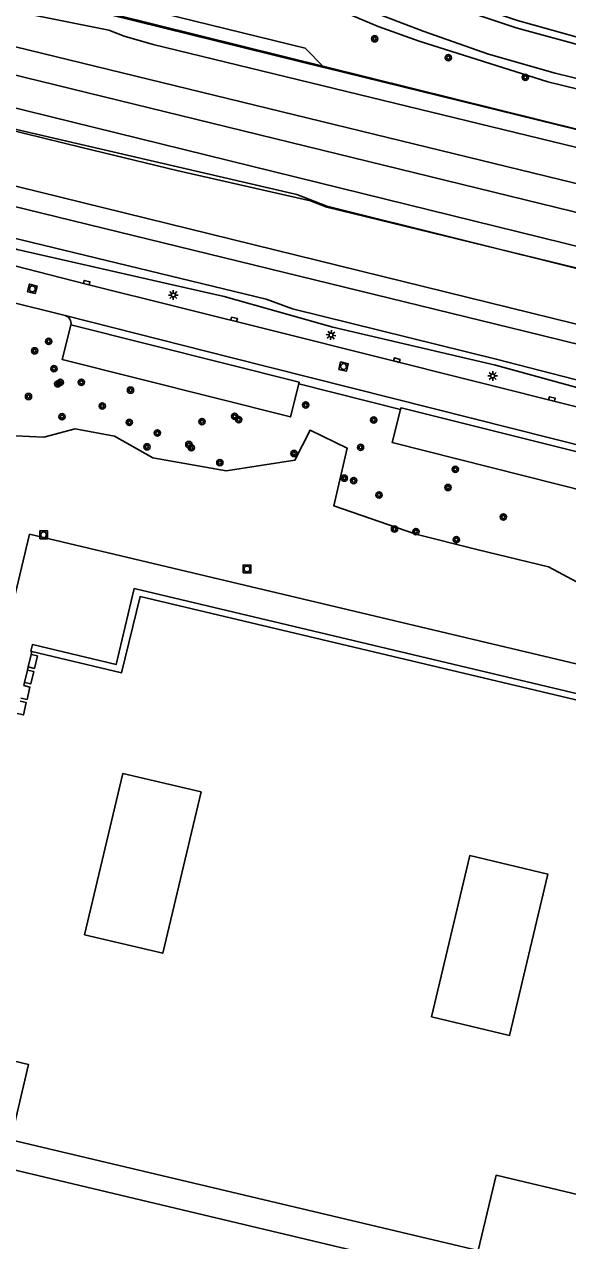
# Model space of a CAD drawing. Extents: x 131000 to 133014, y 396499 to 399001.
# Drawn here: x 131154.4 to 131224.2, y 397383.3 to 397539.4 of the extents above; entities that cross this region are included whole.
import ezdxf

# ---------------------------------------------------------------- set-up
doc = ezdxf.new("R2010")
doc.units = 0
for name, color, linetype in [('gg-afsc-hekwerk', 7, 'Continuous'), ('gg-aspt-spoorlijn', 7, 'Continuous'), ('gg-bbg-gedigitaliseerde bebouwing', 7, 'Continuous'), ('gg-bbg-hoofdgebouw', 7, 'Continuous'), ('gg-knt-onverhard', 7, 'Continuous'), ('gg-knt-verharding', 7, 'Continuous'), ('gg-knt-verharding nz', 7, 'Continuous'), ('gg-kntw-midden sloot', 7, 'Continuous'), ('gt-grn-groengrens', 7, 'Continuous'), ('gt-symb-boom', 7, 'Continuous'), ('gt-symb-kolk', 7, 'Continuous'), ('gt-symb-lichtmast', 7, 'Continuous'), ('gt-symb-rioolschacht', 7, 'Continuous'), ('gx-grn-maaiveld', 7, 'Continuous')]:
    doc.layers.add(name, color=color, linetype=linetype)

# ---------------------------------------------------------------- blocks, each defined once
blk = doc.blocks.new('gt0-BOOM')
at = {"layer": 'gt-symb-boom'}
for radius in [0.4, 0.2]:
    blk.add_circle((0, 0), radius, dxfattribs=at)
blk = doc.blocks.new('gt0-RS')
at = {"layer": 'gt-symb-rioolschacht'}
blk.add_lwpolyline([(-0.5, -0.5), (0.5, -0.5), (0.5, 0.5), (-0.5, 0.5)], close=True, dxfattribs=at)
blk.add_circle((0, 0), 0.375, dxfattribs=at)
blk = doc.blocks.new('gt0-KOLK')
at = {"layer": 'gt-symb-kolk'}
blk.add_lwpolyline([(0, 0), (0.38, 0), (0.38, 0.4), (-0.38, 0.4), (-0.38, 0), (0, 0)], dxfattribs=at)
blk = doc.blocks.new('gt0-LMAST')
at = {"layer": 'gt-symb-lichtmast'}
for p, q in [((-0.18, 0.17), (-0.45, 0.44)), ((-0.01, 0.25), (-0.01, 0.62)), ((0.17, 0.17), (0.44, 0.44)), ((-0.26, 0), (-0.63, 0)), ((-0.18, -0.18), (-0.45, -0.45)), ((-0.01, -0.25), (-0.01, -0.63)), ((0.44, -0.45), (0.17, -0.18)), ((0.24, 0), (0.62, 0))]:
    blk.add_line(p, q, dxfattribs=at)
blk.add_circle((-0.01, 0), 0.25, dxfattribs=at)

msp = doc.modelspace()

# ---------------------------------------------------------------- linework, layer by layer
at = {"layer": 'gg-afsc-hekwerk'}
msp.add_line((131077.26, 397534.6), (131218.79, 397500), dxfattribs=at)
for points in [[(131000, 397578.95), (131023.91, 397573.08), (131026.42, 397572.81), (131028.85, 397572.28), (131031.15, 397571.32), (131074.95, 397560.58), (131075.62, 397563.17), (131129.25, 397549.78), (131134.14, 397548.56), (131160.34, 397542.08), (131253.59, 397518.95), (131281.64, 397511.97), (131366.85, 397490.76), (131408.24, 397480.46), (131415.53, 397478.73), (131442.33, 397472.08), (131471.54, 397464.85), (131483.73, 397461.85), (131495.91, 397458.86), (131510.42, 397455.39), (131520.02, 397452.99), (131680.24, 397414.03), (131683.13, 397411.51)], [(131000, 397563.22), (131005.43, 397561.81), (131092.4, 397540.39), (131152.88, 397526.06), (131189.42, 397517.6), (131193.26, 397516.1), (131227.03, 397507.68), (131259.73, 397499.61), (131279.88, 397494.99), (131311.78, 397486.89), (131343.6, 397479.36), (131361.71, 397474.63)], [(131091.14, 397540.94), (131100.88, 397538.51), (131117.98, 397534.36), (131125.28, 397532.53), (131132.56, 397530.76), (131139.91, 397528.95), (131147.21, 397527.19), (131154.51, 397525.4), (131161.84, 397523.61), (131174.03, 397520.68), (131191.14, 397516.76), (131193.26, 397515.95), (131225.19, 397508.19), (131247.21, 397502.82), (131259.39, 397499.84), (131271.61, 397496.89), (131278.94, 397495.12), (131293.58, 397491.46), (131309.91, 397487.58), (131320.37, 397484.88), (131332.58, 397481.94)], [(131218.79, 397500), (131256.74, 397490.67), (131301.82, 397479.83), (131326.88, 397473.67), (131352.2, 397467.6), (131354.44, 397467.04)]]:
    msp.add_lwpolyline(points, dxfattribs=at)
at = {"layer": 'gg-aspt-spoorlijn'}
for points in [[(131000, 397574.06), (131015.16, 397570.38), (131155.06, 397536.09), (131235.08, 397516.61), (131444.08, 397465.45), (131583.69, 397431.34), (131688.87, 397405.78)], [(131000, 397570.44), (131010.14, 397567.97), (131268.68, 397504.67), (131357.36, 397483.04), (131688.42, 397402.04)]]:
    msp.add_lwpolyline(points, dxfattribs=at)
at = {"layer": 'gg-bbg-gedigitaliseerde bebouwing'}
for points in [[(131162.18, 397422.59), (131167.09, 397443.3), (131177.12, 397440.92), (131172.2, 397420.22), (131162.18, 397422.59)], [(131206.67, 397412.04), (131211.58, 397432.75), (131221.6, 397430.37), (131216.69, 397409.66), (131206.67, 397412.04)]]:
    msp.add_lwpolyline(points, dxfattribs=at)
at = {"layer": 'gg-bbg-hoofdgebouw'}
for p, q in [((131155.43, 397458.95), (131155.34, 397458.55)), ((131154.96, 397456.96), (131154.87, 397456.55)), ((131154.48, 397454.95), (131154.39, 397454.56))]:
    msp.add_line(p, q, dxfattribs=at)
for points in [[(131238.39, 397439.25), (131226.89, 397442), (131229.17, 397451.78), (131169.29, 397465.98), (131166.93, 397456.21), (131155.43, 397458.95)], [(131155.34, 397458.55), (131156.12, 397458.37), (131155.74, 397456.77), (131154.96, 397456.96)], [(131154.87, 397456.55), (131155.65, 397456.37), (131155.27, 397454.77), (131154.48, 397454.95)], [(131154.39, 397454.56), (131155.17, 397454.37), (131154.8, 397452.78), (131154.01, 397452.97)], [(131153.91, 397452.57), (131154.7, 397452.38), (131154.32, 397450.79), (131153.54, 397450.97)], [(131212.66, 397382.06), (131152.72, 397396.27), (131154.98, 397405.95), (131143.51, 397408.68)], [(131226.47, 397389.01), (131214.96, 397391.73), (131212.66, 397382.06)]]:
    msp.add_lwpolyline(points, dxfattribs=at)
at = {"layer": 'gg-knt-onverhard'}
for points in [[(131241.37, 397489.9), (131235.16, 397491.38), (131230.58, 397492.43), (131215, 397496.47), (131188.84, 397502.9), (131185.48, 397504.16), (131154.05, 397511.76), (131134.61, 397516.17), (131130.65, 397516.46), (131124.6, 397518.07), (131121.23, 397520.05), (131118.87, 397521.19)], [(131121.07, 397518.31), (131124.19, 397517.26), (131138.68, 397514.08), (131150.47, 397511.66), (131153.54, 397510.51), (131173.83, 397505.92), (131180.1, 397504.49), (131194.04, 397500.57), (131214.91, 397495.67), (131235, 397490.18), (131239.86, 397488.71)]]:
    msp.add_lwpolyline(points, dxfattribs=at)
at = {"layer": 'gg-knt-verharding'}
for p, q in [((131152.12, 397503.95), (131159.69, 397502.04)), ((131160.42, 397500.85), (131160.42, 397500.82)), ((131189.65, 397493.29), (131202.72, 397490.01)), ((131155.34, 397458.55), (131154.96, 397456.96)), ((131154.87, 397456.55), (131154.48, 397454.95)), ((131151.87, 397392.71), (131211.81, 397378.48))]:
    msp.add_line(p, q, dxfattribs=at)
for points in [[(131239.49, 397533.3), (131234.87, 397534.43), (131226.67, 397536.47), (131217.54, 397538.99), (131209.84, 397541.53), (131201.3, 397544.77), (131193.87, 397548.02), (131185.4, 397551.89), (131178.77, 397555.35)], [(131239.71, 397534.19), (131235.11, 397535.31), (131226.93, 397537.34), (131217.72, 397539.91), (131210.11, 397542.44), (131202.68, 397545.19)], [(131238.51, 397529.28), (131230.93, 397531.11), (131222.56, 397533.17), (131214, 397535.61), (131205.61, 397538.53), (131198.2, 397541.37)], [(131148.51, 397509.64), (131162.4, 397506.08), (131186.76, 397500)], [(131160.42, 397500.82), (131159.31, 397496.39), (131188.59, 397489.04), (131189.65, 397493.29)], [(131240.23, 397486.29), (131237.88, 397487.18), (131186.76, 397500)], [(131236.64, 397481.67), (131235.52, 397477.22), (131201.65, 397485.74), (131202.72, 397490.01)], [(131229.7, 397386.48), (131245.41, 397452.55), (131155.13, 397473.99), (131143.02, 397423.2), (131122.78, 397428.14)], [(131238.39, 397439.25), (131238.56, 397439.21), (131238.76, 397440.03), (131227.65, 397442.66), (131229.94, 397452.43), (131168.52, 397467.02), (131166.24, 397457.27), (131155.49, 397459.82), (131155.29, 397458.98), (131155.43, 397458.95)]]:
    msp.add_lwpolyline(points, dxfattribs=at)
msp.add_arc((131159.42, 397501.06), 1.02, 348.1964, 75.0347, dxfattribs=at)
at = {"layer": 'gg-knt-verharding nz'}
for points in [[(131237.59, 397482.38), (131180.92, 397496.67), (131159.69, 397502.04)], [(131160.42, 397500.85), (131189.71, 397493.5), (131189.65, 397493.29)], [(131236.65, 397481.72), (131202.77, 397490.21), (131202.72, 397490.01)]]:
    msp.add_lwpolyline(points, dxfattribs=at)
at = {"layer": 'gg-kntw-midden sloot'}
msp.add_line((131000, 397556.34), (131229.16, 397500), dxfattribs=at)
at = {"layer": 'gt-grn-groengrens'}
for points in [[(131192.93, 397533.86), (131190.48, 397536.38), (131141.51, 397548.38)], [(131238.19, 397527.96), (131221.6, 397532.02), (131205.08, 397537.24), (131199.85, 397539.13), (131181.38, 397546.96)], [(131145.03, 397492.5), (131148.62, 397488.83), (131153.26, 397486.62), (131156.96, 397486.44), (131160.98, 397487.5), (131166.01, 397486.58), (131170.93, 397483.81), (131180.35, 397482.12), (131189.15, 397483.5), (131191.11, 397487.35), (131195.86, 397485.05), (131194.17, 397477.61), (131204.67, 397473.98), (131212.51, 397472.01), (131221.7, 397469.8), (131225.36, 397467.83), (131229.93, 397466.55), (131235.88, 397462.82), (131240.19, 397457.16), (131242.87, 397455.24), (131244.8, 397454.69)]]:
    msp.add_lwpolyline(points, dxfattribs=at)
at = {"layer": 'gx-grn-maaiveld'}
for p, q in [((131161.88, 397541.55), (131192.88, 397533.87)), ((131192.88, 397533.87), (131192.91, 397533.86)), ((131192.91, 397533.86), (131192.93, 397533.86)), ((131273.76, 397513.97), (131192.93, 397533.86))]:
    msp.add_line(p, q, dxfattribs=at)
for points in [[(131000, 397566.49), (131361.24, 397477.44), (131368.87, 397475.62), (131381.93, 397472.4)], [(131318, 397500.63), (131304.42, 397504.05), (131300.02, 397505.5), (131296.8, 397506.05), (131249.79, 397517.51), (131235.09, 397521.24), (131231.75, 397522.48), (131226.73, 397523.27), (131170.99, 397536.81), (131167.26, 397537.91), (131165.29, 397538.65), (131153.94, 397540.94)]]:
    msp.add_lwpolyline(points, dxfattribs=at)

# ---------------------------------------------------------------- block references
at = {"layer": 'gt-symb-boom'}
for p in [(131199.38, 397537.56), (131208.85, 397535.14), (131218.71, 397532.62), (131157.57, 397498.73), (131155.76, 397497.52), (131158.25, 397495.23), (131158.73, 397493.28), (131159.06, 397493.47), (131161.76, 397493.48), (131154.98, 397491.66), (131168.07, 397492.47), (131164.44, 397490.44), (131190.55, 397490.58), (131159.28, 397489.06), (131181.42, 397489.12), (131181.95, 397488.69), (131199.27, 397488.64), (131167.92, 397488.33), (131171.52, 397486.98), (131177.24, 397488.44), (131175.55, 397485.5), (131170.17, 397485.2), (131175.87, 397485.08), (131189.03, 397484.35), (131197.58, 397485.13), (131179.53, 397483.18), (131209.73, 397482.32), (131195.51, 397481.18), (131196.7, 397480.87), (131208.79, 397479.98), (131199.96, 397479.02), (131215.9, 397476.2), (131201.94, 397474.65), (131204.68, 397474.33), (131209.87, 397473.28)]:
    msp.add_blockref('gt0-BOOM', p, dxfattribs=at)
at = {"layer": 'gt-symb-kolk'}
for p, rotation in [((131162.4, 397506.08), -14.008443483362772), ((131181.31, 397501.36), -14.064036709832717), ((131202.18, 397496.14), -15.315451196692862), ((131222.08, 397491.15), -15.315451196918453)]:
    msp.add_blockref('gt0-KOLK', p, dxfattribs=dict(at, rotation=rotation))
at = {"layer": 'gt-symb-lichtmast'}
for p in [(131173.57, 397504.68), (131214.54, 397494.3)]:
    msp.add_blockref('gt0-LMAST', p, dxfattribs=at)
at = {"layer": 'gt-symb-lichtmast', "rotation": -7.068140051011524}
msp.add_blockref('gt0-LMAST', (131193.8, 397499.54), dxfattribs=at)
at = {"layer": 'gt-symb-rioolschacht'}
for p, rotation in [((131155.48, 397505.47), 75.69972255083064), ((131195.4, 397495.5), -13.174926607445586)]:
    msp.add_blockref('gt0-RS', p, dxfattribs=dict(at, rotation=rotation))
for p in [(131156.92, 397473.91), (131183.01, 397469.53)]:
    msp.add_blockref('gt0-RS', p, dxfattribs=at)

doc.saveas('drawing.dxf')
